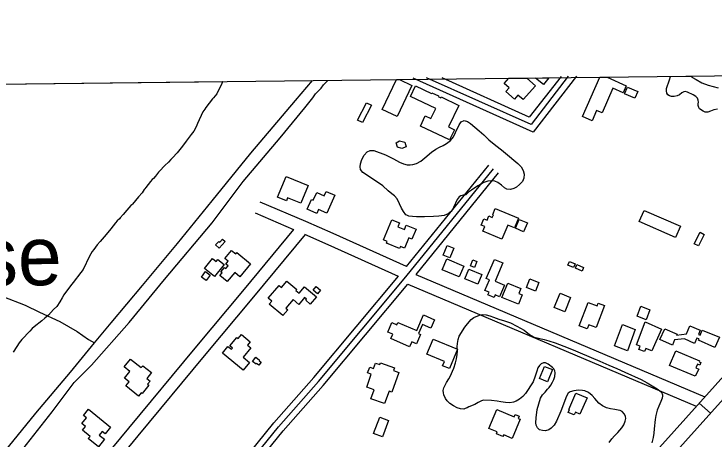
# Model space of a CAD drawing. Extents: x 3683613 to 3738215, y 469626 to 495384.
# Drawn here: x 3704528 to 3706247, y 492545 to 493591 of the extents above; entities that cross this region are included whole.
import ezdxf

# ---------------------------------------------------------------- set-up
doc = ezdxf.new("R2010")
doc.units = 0
for name, color, linetype in [('V-BLDG-OTLN', 7, 'Continuous'), ('V-GRID-FRAM', 7, 'Continuous'), ('V-ROAD-CNTR', 7, 'Continuous'), ('V-SITE-VEGE', 7, 'Continuous'), ('V-TOPO-GNAM-IDEN', 7, 'Continuous'), ('V-TOPO-SHOR', 7, 'Continuous')]:
    doc.layers.add(name, color=color, linetype=linetype)

msp = doc.modelspace()

# ---------------------------------------------------------------- linework, layer by layer
at = {"layer": 'V-BLDG-OTLN'}
for p, q in [((3705432.1, 493355.7), (3705467.4, 493429.2)), ((3705467.4, 493429.2), (3705474.6, 493429.2)), ((3705474.6, 493429.2), (3705505.4, 493414.4)), ((3705732.2, 493419.8), (3705743.3, 493432.4)), ((3705743.3, 493432.4), (3705787.4, 493432.9)), ((3705787.4, 493432.9), (3705808.6, 493414.1)), ((3705808.7, 493433.1), (3705841.9, 493433.5)), ((3705828.2, 493417), (3705808.7, 493433.1)), ((3705841.9, 493433.5), (3705828.2, 493417)), ((3705924.3, 493338.5), (3705967.2, 493435)), ((3705967.2, 493435), (3705985, 493435.2)), ((3705985, 493435.2), (3706032, 493414.2)), ((3705505.4, 493414.4), (3705468.7, 493338.1)), ((3705744.4, 493409.1), (3705732.2, 493419.8)), ((3705808.6, 493414.1), (3705778.4, 493379.9)), ((3706032, 493414.2), (3706024.2, 493396.8)), ((3705736.2, 493399.8), (3705744.4, 493409.1)), ((3705757, 493381.5), (3705736.2, 493399.8)), ((3705999.3, 493407.9), (3705972.3, 493347.1)), ((3706024.2, 493396.8), (3705999.3, 493407.9)), ((3705765.6, 493391.2), (3705757, 493381.5)), ((3705778.4, 493379.9), (3705765.6, 493391.2)), ((3705468.7, 493338.1), (3705432.1, 493355.7)), ((3705958.9, 493353.1), (3705947.8, 493328.1)), ((3705972.3, 493347.1), (3705958.9, 493353.1)), ((3705947.8, 493328.1), (3705924.3, 493338.5))]:
    msp.add_line(p, q, dxfattribs=at)
for points in [[(3705514.3, 493414), (3705553.7, 493395.2), (3705554.5, 493396.8), (3705570.6, 493389.1), (3705569.8, 493387.5), (3705576, 493384.6), (3705576.9, 493386.6), (3705620.3, 493365.9), (3705595.1, 493312.9), (3705609.5, 493306), (3705597.6, 493280.9), (3705526.2, 493314.8), (3705538.2, 493340.1), (3705551.8, 493333.6), (3705563.6, 493358.4), (3705501.8, 493387.8)], [(3706053, 493383.4), (3706027.7, 493394.4), (3706034.9, 493410.7), (3706060.1, 493399.7)], [(3705405.6, 493366.1), (3705383.7, 493323.5), (3705371.5, 493329.8), (3705393.4, 493372.4)], [(3705491.1, 493264.2), (3705480.1, 493259.9), (3705469.5, 493262.9), (3705466.3, 493273.6), (3705474.6, 493278.4), (3705488.1, 493275.1)], [(3705196.1, 493191.2), (3705250.4, 493169), (3705232.4, 493124.9), (3705199.7, 493138.2), (3705196.9, 493131.3), (3705175.2, 493140.2)], [(3705247.5, 493110.4), (3705258.3, 493134.6), (3705262.9, 493132.6), (3705271.4, 493151.6), (3705289.9, 493143.3), (3705294.6, 493153.9), (3705315.6, 493144.5), (3705295.8, 493100.3), (3705275.4, 493109.4), (3705271.2, 493099.8)], [(3705726.4, 493036.4), (3705679.1, 493056.1), (3705684.1, 493067.9), (3705675.7, 493071.3), (3705682, 493086.4), (3705689.9, 493083.1), (3705694.4, 493093.8), (3705702.8, 493090.3), (3705705.4, 493096.6), (3705703.8, 493097.3), (3705710.1, 493112.3), (3705767, 493088.6), (3705757, 493064.7), (3705740.9, 493071.4)], [(3706152.9, 493040.9), (3706063.5, 493079.9), (3706075.5, 493107.4), (3706164.9, 493068.4)], [(3705435.4, 493034.7), (3705456, 493084.6), (3705474.5, 493077), (3705470.4, 493066.9), (3705486.8, 493060.1), (3705491.3, 493071), (3705515.3, 493061.1), (3705505.4, 493037), (3705497.8, 493040.2), (3705487.3, 493014.6), (3705477.2, 493018.8), (3705475, 493013.4), (3705442.9, 493026.6), (3705444.7, 493031.1)], [(3705759.8, 493063.5), (3705768.9, 493085.2), (3705788.9, 493076.7), (3705779.7, 493055.1)], [(3706209.4, 493020), (3706198.7, 493025.4), (3706213.1, 493053.6), (3706223.7, 493048.3)], [(3705032, 493014.3), (3705023, 493022.3), (3705030.8, 493031.1), (3705033.1, 493029), (3705039.6, 493036.4), (3705046.3, 493030.5)], [(3705608.3, 493014.1), (3705598.5, 492990.7), (3705582.1, 492997.6), (3705591.8, 493021)], [(3705045.8, 492989.2), (3705062.3, 493009.1), (3705072.7, 493000.5), (3705075.3, 493003.6), (3705108.7, 492975.8), (3705082.4, 492944.2), (3705070.2, 492954.5), (3705051.5, 492932.1), (3705033.3, 492947.2), (3705038.7, 492953.6), (3705035.5, 492956.3), (3705044.5, 492967), (3705047.8, 492964.2), (3705053.4, 492971), (3705048.2, 492975.3), (3705054, 492982.2)], [(3704995.4, 492964.3), (3705015.2, 492988.9), (3705024.3, 492981.5), (3705028.4, 492986.6), (3705044, 492974.1), (3705020.2, 492944.4)], [(3705591.1, 492987.9), (3705632.5, 492970.1), (3705621, 492943.6), (3705579.7, 492961.5)], [(3705664.8, 492981.6), (3705658.9, 492967.3), (3705649.2, 492971.4), (3705655.2, 492985.7)], [(3705688, 492939.7), (3705708, 492987), (3705728.5, 492978.4), (3705709.4, 492933.3), (3705732.7, 492923.5), (3705720.5, 492894.7), (3705709.8, 492899.3), (3705707.2, 492893), (3705692, 492899.4), (3705694.8, 492906.1), (3705684.7, 492910.4), (3705695.7, 492936.4)], [(3705906.1, 492976.3), (3705902.6, 492967.2), (3705888.7, 492972.6), (3705892.2, 492981.7)], [(3705923.4, 492958.2), (3705907, 492965.3), (3705910.8, 492974.1), (3705927.2, 492967)], [(3705000, 492934.6), (3704988, 492943.2), (3704997.9, 492956.9), (3705009.8, 492948.3)], [(3705644.9, 492962.8), (3705677.2, 492949.8), (3705667.5, 492926), (3705635.3, 492939)], [(3705187.7, 492848.7), (3705154.6, 492876.9), (3705160.9, 492884.2), (3705152.3, 492891.5), (3705178.9, 492922.7), (3705184.6, 492917.8), (3705198.1, 492933.7), (3705222.5, 492912.9), (3705220.3, 492910.3), (3705228.1, 492903.6), (3705241.5, 492919.3), (3705270.5, 492894.6), (3705255.6, 492877.1), (3705244.2, 492886.9), (3705245.9, 492888.9), (3705241.3, 492892.8), (3705227.2, 492876.2), (3705213.5, 492887.8), (3705195.3, 492866.5), (3705200, 492862.5)], [(3705817.1, 492930.2), (3705808.6, 492908.9), (3705786.7, 492917.6), (3705795.1, 492938.9)], [(3705270.1, 492920.2), (3705281, 492911.1), (3705273.5, 492902.2), (3705262.6, 492911.3)], [(3705726.5, 492892.9), (3705740.7, 492928), (3705772.6, 492915.1), (3705767.7, 492903), (3705776.4, 492899.5), (3705767.2, 492876.5)], [(3705895, 492893), (3705880.9, 492857.9), (3705855.1, 492868.3), (3705869.3, 492903.4)], [(3705916.2, 492823.6), (3705938, 492880.9), (3705960.4, 492872.3), (3705963, 492879.1), (3705978.8, 492873.1), (3705958.3, 492819.1), (3705939.8, 492826.1), (3705936, 492816.1)], [(3706058.6, 492846.9), (3706067.8, 492871.4), (3706090.2, 492862.9), (3706080.9, 492838.5)], [(3705499.6, 492772), (3705453.6, 492792), (3705458.2, 492802.8), (3705445.9, 492808.2), (3705455.9, 492831.3), (3705468.1, 492826), (3705470.6, 492831.9), (3705517.2, 492811.6), (3705534, 492850.3), (3705561, 492838.5), (3705551.9, 492817.6), (3705531.1, 492826.7), (3705521.4, 492804.4), (3705526.1, 492802.3), (3705516.2, 492779.4), (3705505, 492784.3)], [(3706022.7, 492826.3), (3706053.9, 492814.8), (3706034.7, 492762.3), (3706003.4, 492773.8)], [(3706094.7, 492762.2), (3706079.6, 492767.9), (3706076.7, 492760.2), (3706063.1, 492765.4), (3706066.1, 492773.3), (3706057.4, 492776.6), (3706078.7, 492833), (3706118.3, 492815.2)], [(3706145.4, 492776.1), (3706114.7, 492789.4), (3706126.3, 492816.2), (3706156.7, 492803), (3706155.5, 492800.3), (3706179.8, 492803.6), (3706188.2, 492823.1), (3706213.4, 492813), (3706209.3, 492802.4), (3706213.5, 492800.7), (3706218.7, 492813), (3706261, 492795.3), (3706249.7, 492770.1), (3706209.1, 492788.2), (3706210.8, 492791.6), (3706205, 492793.3), (3706199.6, 492779.8), (3706174.9, 492791.6), (3706150.8, 492788.8)], [(3705090.7, 492714.6), (3705039.6, 492756.4), (3705053, 492772.9), (3705061.9, 492765.6), (3705064.4, 492768.7), (3705057.8, 492774.2), (3705074.9, 492795.1), (3705078.4, 492792.3), (3705086.4, 492802.1), (3705108.2, 492784.3), (3705101.2, 492775.7), (3705109.6, 492768.9), (3705090.9, 492746), (3705106.2, 492733.5)], [(3705585, 492735.6), (3705541.8, 492753.8), (3705557.4, 492790.8), (3705617.1, 492765.7), (3705597.2, 492718.4), (3705580.7, 492725.3)], [(3706201.3, 492699.4), (3706138.4, 492726.2), (3706153.7, 492762), (3706211.7, 492737.3), (3706210.7, 492734.9), (3706215.4, 492732.9), (3706212.8, 492726.9), (3706206.7, 492729.5), (3706202.8, 492720.2), (3706210, 492717.2)], [(3704865.4, 492708.2), (3704854, 492693.9), (3704861.9, 492687.6), (3704855.4, 492679.6), (3704858.5, 492677.1), (3704842.4, 492657.1), (3704840.3, 492658.8), (3704833.4, 492650.3), (3704802.1, 492675.5), (3704810.3, 492685.6), (3704799.1, 492694.7), (3704812.4, 492711.2), (3704798.5, 492722.4), (3704814, 492741.7), (3704839.7, 492721), (3704844.2, 492725.3)], [(3705121.6, 492746.3), (3705131.1, 492739.1), (3705129.9, 492737.4), (3705134.6, 492733.9), (3705129, 492726.5), (3705123.6, 492730.6), (3705122.6, 492729.2), (3705113.7, 492735.9)], [(3705438.1, 492632), (3705404.5, 492644), (3705412.5, 492666.3), (3705394.2, 492672.9), (3705405.4, 492704.3), (3705396.4, 492707.5), (3705401.5, 492721.7), (3705411.2, 492718.2), (3705416, 492731.5), (3705426.1, 492727.9), (3705427.8, 492732.7), (3705462.2, 492720.4), (3705459.6, 492713.2), (3705472.9, 492708.4), (3705455.7, 492660.6), (3705449.2, 492662.9)], [(3705818.9, 492693.5), (3705830.8, 492723.4), (3705850.3, 492715.6), (3705838.3, 492685.7)], [(3705935.5, 492646.4), (3705918.2, 492605.8), (3705907, 492610.6), (3705903.6, 492604.4), (3705889.4, 492610.5), (3705892.2, 492617.3), (3705890.9, 492617.9), (3705908.1, 492658.1)], [(3704710.6, 492618.2), (3704764.9, 492574.2), (3704751.7, 492557.9), (3704744.3, 492563.8), (3704737.1, 492554.8), (3704749.9, 492544.4), (3704734.8, 492525.8), (3704710, 492545.9), (3704714.3, 492551.3), (3704695.5, 492566.5), (3704703, 492575.8), (3704694.4, 492582.8), (3704705.9, 492597), (3704698.4, 492603.1)], [(3705714, 492617.5), (3705756.7, 492599.6), (3705759.1, 492605.3), (3705768.5, 492601.4), (3705766, 492595.4), (3705771, 492593.4), (3705751.3, 492546.5), (3705730.7, 492555.2), (3705728.9, 492551), (3705712.7, 492557.8), (3705714.7, 492562.4), (3705694.5, 492570.8)], [(3705448, 492590.4), (3705433, 492550), (3705411, 492558.2), (3705426, 492598.6)]]:
    msp.add_lwpolyline(points, close=True, dxfattribs=at)
at = {"layer": 'V-GRID-FRAM'}
msp.add_lwpolyline([(3687651.7, 493221.8), (3719350.3, 493590.7), (3719569.8, 475409.4), (3687855.3, 475040.3), (3687651.7, 493221.8)], dxfattribs=at)
at = {"layer": 'V-ROAD-CNTR'}
for points in [[(3705802.8, 493300), (3705508.3, 493433)], [(3705798.1, 493318.6), (3705540.9, 493433.4)], [(3705793.6, 493337.1), (3705579.4, 493433.8)], [(3705871.6, 493437.2), (3705793.6, 493337.1)], [(3705889.1, 493437.4), (3705798.1, 493318.6)], [(3705910, 493437.6), (3705802.8, 493300)], [(3704675.5, 491965.5), (3705030.7, 492393.5), (3705177.5, 492575), (3705275.6, 492686.5), (3705490.5, 492943.8), (3705705.6, 493209.3)], [(3705491.7, 492969), (3705694, 493218.8)], [(3705717.3, 493199.9), (3705514.7, 492949.8), (3706225.1, 492649)], [(3705491.9, 492969.3), (3705311.5, 493050.3), (3705244.3, 493079.9), (3705132.5, 493128)], [(3705215.5, 493059.6), (3705120.7, 493100.4)], [(3705214, 493060.2), (3705092.9, 492913.7), (3704971.7, 492768.7), (3704808.8, 492572), (3704647.5, 492376.1), (3704496.9, 492196.1), (3704342.7, 492009.8), (3704255.8, 491904.6), (3704133.8, 491761.5), (3703983.6, 491577.9), (3703808, 491368.1), (3703616.9, 491137.5)], [(3705242.6, 493047.8), (3705115.9, 492894.5), (3704994.8, 492749.5), (3704831.9, 492552.9), (3704670.5, 492357), (3704520, 492176.9), (3704365.8, 491990.6), (3704287.8, 491896.2)], [(3705472.2, 492945.2), (3705299.3, 493022.9), (3705242.2, 493048)], [(3704607.3, 491903.7), (3704611, 491912.4), (3704638.2, 491944.6), (3704664, 491975.2), (3705019.1, 492403), (3705166, 492584.7), (3705264.2, 492696.2), (3705472.6, 492945.7)], [(3704700.7, 491972.4), (3705042.3, 492384), (3705188.9, 492565.3), (3705287, 492676.7), (3705494.9, 492925.7), (3706203.9, 492625.4)], [(3704882.3, 491151.2), (3706350.8, 492789.2)], [(3704910.2, 491126.2), (3706378.7, 492764.2)], [(3706211, 492633.2), (3706239.2, 492608.6)]]:
    msp.add_lwpolyline(points, dxfattribs=at)
at = {"layer": 'V-SITE-VEGE'}
for p, q in [((3706130.8, 493407), (3706138.4, 493428.3)), ((3706138.4, 493428.3), (3706140.6, 493437)), ((3706140.6, 493437), (3706192, 493437.6)), ((3706192, 493437.6), (3706193.2, 493435.2)), ((3706193.2, 493435.2), (3706203.3, 493429.7)), ((3706203.3, 493429.7), (3706217.5, 493421.6)), ((3703104.3, 493401.7), (3705040.2, 493424.2)), ((3705033.9, 493411.6), (3705025.6, 493394.1)), ((3705037.5, 493417.6), (3705033.9, 493411.6)), ((3705040.2, 493424.2), (3705037.5, 493417.6)), ((3706217.5, 493421.6), (3706233.3, 493415.8)), ((3706233.3, 493415.8), (3706245.3, 493412.4)), ((3706245.3, 493412.4), (3706257.7, 493409)), ((3705025.6, 493394.1), (3705017.9, 493384.7)), ((3706130.5, 493401.8), (3706130.8, 493407)), ((3706131.6, 493396.1), (3706130.5, 493401.8)), ((3706133.9, 493392), (3706131.6, 493396.1)), ((3706168.6, 493397), (3706162.7, 493392.1)), ((3706173.1, 493399.3), (3706168.6, 493397)), ((3706176.5, 493400.2), (3706173.1, 493399.3)), ((3706182.4, 493398.7), (3706176.5, 493400.2)), ((3706195.9, 493392), (3706182.4, 493398.7)), ((3705015.4, 493381.7), (3704998.5, 493360.3)), ((3705017.9, 493384.7), (3705015.4, 493381.7)), ((3706138, 493389.2), (3706133.9, 493392)), ((3706142.8, 493387.8), (3706138, 493389.2)), ((3706150, 493387.6), (3706142.8, 493387.8)), ((3706156.6, 493388.9), (3706150, 493387.6)), ((3706162.7, 493392.1), (3706156.6, 493388.9)), ((3706202.8, 493388), (3706195.9, 493392)), ((3706206.8, 493383.8), (3706202.8, 493388)), ((3706208.5, 493378.9), (3706206.8, 493383.8)), ((3706209, 493373.5), (3706208.5, 493378.9)), ((3704998.5, 493360.3), (3704996.4, 493356.8)), ((3706208.2, 493369.4), (3706209, 493373.5)), ((3706208.5, 493365.9), (3706208.2, 493369.4)), ((3706209.9, 493361), (3706208.5, 493365.9)), ((3706212.1, 493357.7), (3706209.9, 493361)), ((3704991.8, 493349.9), (3704978.8, 493320.9)), ((3704996.4, 493356.8), (3704991.8, 493349.9)), ((3706220.9, 493351.7), (3706212.1, 493357.7)), ((3706225.9, 493349.4), (3706220.9, 493351.7)), ((3706232.3, 493349.1), (3706225.9, 493349.4)), ((3706238.7, 493351.3), (3706232.3, 493349.1)), ((3706247.4, 493355.1), (3706238.7, 493351.3)), ((3706255.8, 493356.4), (3706247.4, 493355.1)), ((3704975.2, 493313.4), (3704969, 493302.4)), ((3704978.8, 493320.9), (3704975.2, 493313.4)), ((3704962.8, 493294), (3704950.5, 493277.6)), ((3704969, 493302.4), (3704962.8, 493294)), ((3704950.5, 493277.6), (3704941.3, 493265.6)), ((3704941.3, 493265.6), (3704928.5, 493248.7)), ((3704928.5, 493248.7), (3704916.7, 493236.8)), ((3704907, 493226.4), (3704897.9, 493217.5)), ((3704913.2, 493232.9), (3704907, 493226.4)), ((3704916.7, 493236.8), (3704913.2, 493232.9)), ((3704897.9, 493217.5), (3704885.1, 493203.6)), ((3704874.9, 493191.7), (3704870.2, 493186.2)), ((3704877.4, 493195.2), (3704874.9, 493191.7)), ((3704882.5, 493201.6), (3704877.4, 493195.2)), ((3704885.1, 493203.6), (3704882.5, 493201.6)), ((3704862.6, 493178.3), (3704851.3, 493163.9)), ((3704867.2, 493183.8), (3704862.6, 493178.3)), ((3704870.2, 493186.2), (3704867.2, 493183.8)), ((3704847.2, 493158.9), (3704842.1, 493150.9)), ((3704849.3, 493160.9), (3704847.2, 493158.9)), ((3704851.3, 493163.9), (3704849.3, 493160.9)), ((3704833.4, 493141), (3704818.6, 493123.1)), ((3704842.1, 493150.9), (3704833.4, 493141)), ((3704814.5, 493119.2), (3704804.8, 493108.3)), ((3704817, 493121.1), (3704814.5, 493119.2)), ((3704818.6, 493123.1), (3704817, 493121.1)), ((3704804.8, 493108.3), (3704796.1, 493097.3)), ((3704786.4, 493086.9), (3704780.7, 493081.5)), ((3704788.4, 493089.4), (3704786.4, 493086.9)), ((3704796.1, 493097.3), (3704788.4, 493089.4)), ((3704776.7, 493077), (3704765.4, 493062.1)), ((3704780.7, 493081.5), (3704776.7, 493077)), ((3704761.8, 493058.1), (3704749, 493042.2)), ((3704765.4, 493062.1), (3704761.8, 493058.1)), ((3704744.4, 493036.7), (3704739.3, 493031.3)), ((3704749, 493042.2), (3704744.4, 493036.7)), ((3704731.6, 493022.9), (3704723.9, 493011.4)), ((3704739.3, 493031.3), (3704731.6, 493022.9)), ((3704719.8, 493005.9), (3704713.1, 492994.5)), ((3704723.9, 493011.4), (3704719.8, 493005.9)), ((3704713.1, 492994.5), (3704697.1, 492962)), ((3704691.9, 492954.6), (3704673, 492930.2)), ((3704697.1, 492962), (3704691.9, 492954.6)), ((3704673, 492930.2), (3704669.4, 492926.2)), ((3704661.2, 492915.3), (3704649.9, 492899.9)), ((3704669.4, 492926.2), (3704661.2, 492915.3)), ((3704649.9, 492899.9), (3704645.8, 492892.4)), ((3704640.1, 492882.4), (3704632.4, 492871)), ((3704645.8, 492892.4), (3704640.1, 492882.4)), ((3704624.7, 492863.5), (3704612, 492849.6)), ((3704632.4, 492871), (3704624.7, 492863.5)), ((3704612, 492849.6), (3704603.3, 492842.2)), ((3704596.2, 492835.8), (3704577.4, 492821)), ((3704603.3, 492842.2), (3704596.2, 492835.8)), ((3704566.2, 492810.6), (3704546.7, 492789.8)), ((3704572.3, 492816.5), (3704566.2, 492810.6)), ((3704577.4, 492821), (3704572.3, 492816.5)), ((3704540.6, 492781.3), (3704534.4, 492772.3)), ((3704546.7, 492789.8), (3704540.6, 492781.3)), ((3704534.4, 492772.3), (3704525.7, 492758.4))]:
    msp.add_line(p, q, dxfattribs=at)
msp.add_lwpolyline([(3705637.5, 493145.9), (3705631.2, 493144.5), (3705625.3, 493143), (3705621.6, 493140.6), (3705618.6, 493137.7), (3705616.1, 493134), (3705607.7, 493114.9), (3705605.8, 493111), (3705601.3, 493104.5), (3705594.5, 493098.8), (3705584.6, 493095.2), (3705571.3, 493093.6), (3705558.2, 493092.3), (3705536, 493091.5), (3705528.8, 493091.4), (3705516.6, 493091.8), (3705506.7, 493092.6), (3705497.3, 493093.6), (3705492.7, 493095.6), (3705490.7, 493096.8), (3705484.2, 493104.6), (3705479.6, 493112.7), (3705474.7, 493123.3), (3705469.2, 493135.9), (3705462.3, 493142.9), (3705456.3, 493148.3), (3705447.2, 493155.6), (3705434.1, 493167.6), (3705412.9, 493182.2), (3705384.9, 493200.9), (3705378.9, 493208.4), (3705377.8, 493214.8), (3705378.9, 493221.8), (3705382.4, 493232.5), (3705388, 493243.4), (3705395, 493251.4), (3705402.7, 493254.8), (3705411.8, 493254.8), (3705440.5, 493243.8), (3705460.2, 493234.3), (3705475, 493226.4), (3705484.2, 493221.9), (3705493.7, 493219.3), (3705500.9, 493219.2), (3705507.7, 493220.3), (3705516.6, 493223.1), (3705527.2, 493228.8), (3705536.6, 493236.4), (3705553.6, 493250.6), (3705564, 493257.9), (3705573.1, 493262.9), (3705582.4, 493267.2), (3705590.2, 493271.7), (3705600, 493279.7), (3705607.6, 493288.5), (3705612.1, 493298.7), (3705621.2, 493318.1), (3705626.6, 493325.3), (3705633.3, 493328.3), (3705641.9, 493326), (3705648.8, 493321.4), (3705659.6, 493312.4), (3705670.2, 493303.2), (3705681.9, 493293.2), (3705694.5, 493281), (3705711.4, 493266.7), (3705725.5, 493256.4), (3705735, 493247.9), (3705765.2, 493222.8), (3705773.4, 493214.3), (3705778.9, 493206), (3705781.3, 493196.6), (3705780.1, 493187), (3705776.7, 493178.6), (3705769.8, 493171.2), (3705762.6, 493164.9), (3705755.6, 493161.3), (3705747.2, 493159.2), (3705738.3, 493159.4), (3705732.4, 493163.3), (3705725.5, 493169.6), (3705716.2, 493176.1), (3705708.6, 493179.2), (3705701.3, 493180.3), (3705691.6, 493179), (3705682.3, 493175.8), (3705666.9, 493167.8), (3705651.7, 493157), (3705644.5, 493151.9)], close=True, dxfattribs=at)
for points in [[(3706004, 492617.2), (3705993.1, 492618.8), (3705983.4, 492621.7), (3705973.2, 492626.7), (3705964.2, 492633.4), (3705959.2, 492638.6), (3705954.4, 492644.6), (3705947.8, 492652), (3705939, 492659), (3705930.2, 492663.5), (3705924.5, 492664.6), (3705914.6, 492664.9), (3705902.7, 492663.5), (3705894.4, 492661.4), (3705889.1, 492657.8), (3705885.1, 492650.2), (3705871, 492613.7), (3705860.4, 492588.8), (3705854.6, 492579.1), (3705847.2, 492571.6), (3705841.4, 492567.5), (3705833.8, 492565.3), (3705825.8, 492565.6), (3705818.8, 492567.4), (3705813.5, 492572.1), (3705810.8, 492579), (3705809.9, 492585.1), (3705810.7, 492596.7), (3705813.3, 492617.3), (3705816.9, 492631.1), (3705821, 492645.7), (3705825.8, 492653.4), (3705832.4, 492660.3), (3705838, 492667.3), (3705842.3, 492672.1), (3705846.9, 492677.4), (3705850.9, 492684.5), (3705853.9, 492691.5), (3705856.1, 492698.9), (3705857.1, 492707.5), (3705856.4, 492712.5), (3705853.9, 492717.5), (3705851, 492720.5), (3705839.9, 492729), (3705833.1, 492732.2), (3705828.3, 492732.4), (3705822.7, 492729.9), (3705818.4, 492726), (3705814.9, 492719.7), (3705812.4, 492712.2), (3705808.4, 492699.7), (3705803.2, 492685.6), (3705784.7, 492657.1), (3705777.5, 492649.5), (3705769.2, 492642.8), (3705761.7, 492638.2), (3705754.6, 492635.8), (3705746, 492634.3), (3705735.5, 492634.7), (3705723.8, 492636.3), (3705714.4, 492637.9), (3705700.9, 492640.1), (3705681, 492640.5), (3705676.3, 492639), (3705667.8, 492634.6), (3705659.7, 492630.1), (3705645.5, 492624.1), (3705641.1, 492622), (3705636, 492619.8), (3705632.5, 492618.5), (3705624.6, 492618.9), (3705616.1, 492621.8), (3705607.3, 492626.6), (3705598.5, 492632.6), (3705591.8, 492638.6), (3705587.5, 492645), (3705584, 492653.8), (3705582.8, 492658.7), (3705582.3, 492664.5), (3705584, 492671.2), (3705586.7, 492677.6), (3705590.5, 492684.4), (3705596.2, 492693.2), (3705600.1, 492700.2), (3705605.1, 492711.5), (3705607.9, 492719.3), (3705612, 492732.3), (3705614.4, 492741.9), (3705616.6, 492752.7), (3705617.1, 492762.2), (3705616.7, 492771.8), (3705617.2, 492780), (3705618.9, 492789.5), (3705621.2, 492798), (3705635, 492820), (3705641.8, 492828.4), (3705650.8, 492839), (3705657.2, 492843.6), (3705667.1, 492847.9), (3705673.8, 492850.1), (3705679.8, 492851.2)], [(3705679.8, 492851.2), (3705687.8, 492850.8), (3705696.6, 492848.4), (3705705.6, 492845.1), (3705718.9, 492840.1), (3705732.9, 492835.7), (3705747.7, 492830.4), (3705763, 492822.8), (3705780.9, 492812.4), (3705794.5, 492802.3), (3705805.9, 492795.7), (3705830, 492789.9), (3705841.3, 492786.9), (3705857.2, 492781.4), (3705878.2, 492773.5), (3705901.2, 492764.5), (3705918.6, 492757.3), (3705967.2, 492736.4), (3705989, 492727), (3706009, 492718.6), (3706028.5, 492709.6), (3706068.7, 492691.4), (3706083.2, 492683.3), (3706108.2, 492668.3), (3706114.6, 492663.5), (3706118.7, 492660), (3706120.9, 492653.3), (3706121.2, 492651.3), (3706120, 492645.2), (3706116.8, 492637.3), (3706111.7, 492626.1), (3706108.1, 492616.3), (3706104.6, 492603.1), (3706102.9, 492592.6), (3706100.7, 492570.4), (3706099.8, 492559.3), (3706098.1, 492548.3), (3706094.6, 492535.4)], [(3705990, 492536.7), (3705996.3, 492545.3), (3706003.4, 492552.9), (3706011.5, 492561.1), (3706021, 492572.7), (3706025.8, 492579.5), (3706029.6, 492588.8), (3706031.1, 492595.5), (3706030.3, 492600.5), (3706027.8, 492606), (3706021.8, 492612.5), (3706017.1, 492614.9), (3706011.7, 492616.2), (3706004, 492617.2)]]:
    msp.add_lwpolyline(points, dxfattribs=at)
at = {"layer": 'V-TOPO-SHOR'}
for points in [[(3704321.1, 492292.6), (3704407.3, 492399.7), (3704503.1, 492512.5), (3704580.9, 492608.6), (3704666.3, 492709.8), (3704725.1, 492781.3), (3704766.1, 492831.2), (3704843.5, 492922.6), (3704928.9, 493026.1), (3705014.3, 493130.8), (3705109.8, 493248), (3705218.8, 493377.6), (3705260.9, 493426.7)], [(3704369.2, 492300.2), (3704530.8, 492496.7), (3704621.1, 492612), (3704675, 492683.7), (3704717.7, 492726.7), (3704810.6, 492831.7), (3704897.3, 492937.2), (3705014.7, 493076.9), (3705091, 493178.2), (3705181.6, 493285.9), (3705241.8, 493359.9), (3705261.4, 493384), (3705268.7, 493394.2), (3705275.5, 493401.9), (3705282.3, 493408.1), (3705287.9, 493416.7), (3705298.7, 493427.2)], [(3704499.9, 492895.5), (3704554.6, 492874.2), (3704590.5, 492857.2), (3704640.5, 492833.7), (3704682.6, 492809.1), (3704710.7, 492789.8), (3704725.1, 492781.3)]]:
    msp.add_lwpolyline(points, dxfattribs=at)

# ---------------------------------------------------------------- texts
at = {"layer": 'V-TOPO-GNAM-IDEN'}
msp.add_text('Chasse', height=145, rotation=1.1486, dxfattribs=at).set_placement((3703988.7, 492911.2))

doc.saveas('drawing.dxf')
